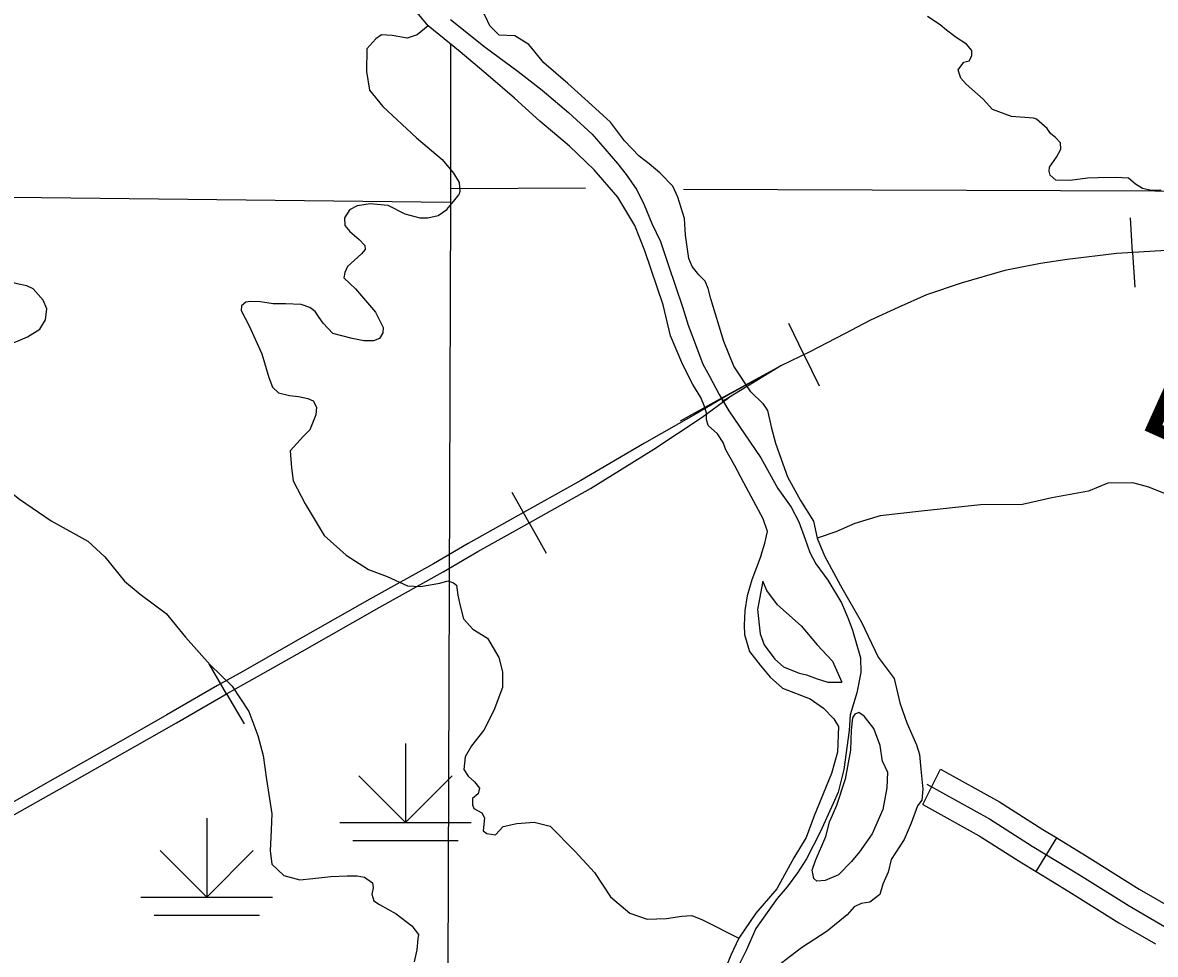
# Model space of a CAD drawing. Extents: x 8749 to 11879, y 13275 to 15339.
# Drawn here: x 10278.9 to 10364.9, y 13595.4 to 13666.1 of the extents above; entities that cross this region are included whole.
import ezdxf

# ---------------------------------------------------------------- set-up
doc = ezdxf.new("R2010")
doc.units = 0
for name, color, linetype in [('Level 15', 7, 'Continuous'), ('Level 2', 7, 'Continuous'), ('Level 32', 7, 'Continuous'), ('Level 35', 7, 'Continuous'), ('Level 4', 7, 'Continuous'), ('Level 40', 7, 'Continuous'), ('Level 44', 7, 'Continuous'), ('Level 46', 7, 'Continuous'), ('Level 5', 7, 'Continuous'), ('Level 9', 7, 'Continuous')]:
    doc.layers.add(name, color=color, linetype=linetype)

msp = doc.modelspace()

# ---------------------------------------------------------------- linework, layer by layer
at = {"layer": 'Level 15'}
msp.add_lwpolyline([(10277.838, 13605.756), (10282.052, 13608.14), (10287.379, 13611.155), (10290.543, 13612.949), (10294.388, 13615.184), (10296.28, 13616.24), (10300.111, 13618.414), (10305.94, 13621.716), (10310.792, 13624.434), (10313.433, 13625.975), (10316.963, 13627.942), (10321.994, 13630.756), (10326.8, 13633.756), (10330.46, 13636.168), (10332.478, 13637.656)], dxfattribs=at)
at = {"layer": 'Level 2'}
msp.add_lwpolyline([(10311.352, 13666.394), (10313.989, 13664.282), (10316.5, 13662.428), (10318.31, 13661.026), (10320.323, 13659.33), (10322.11, 13657.679), (10324.033, 13655.44), (10324.689, 13654.604), (10325.504, 13653.45), (10326.069, 13652.297), (10326.657, 13650.895), (10327.313, 13649.516), (10327.924, 13647.706), (10328.987, 13644.563), (10329.417, 13643.161), (10329.96, 13641.691), (10330.525, 13640.199), (10331.023, 13639.294), (10331.77, 13637.892), (10332.493, 13636.648), (10334.936, 13633.098), (10336.226, 13630.746), (10337.221, 13629.344), (10337.809, 13628.236), (10338.284, 13626.902), (10338.646, 13625.907), (10339.099, 13625.047), (10340.026, 13623.804), (10341.044, 13622.062), (10341.564, 13620.886), (10341.881, 13620.005), (10342.492, 13617.901), (10342.537, 13616.793), (10342.22, 13615.233), (10341.723, 13613.56), (10341.632, 13612.384), (10341.225, 13609.421), (10340.795, 13607.703), (10340.433, 13606.821), (10339.438, 13604.65), (10338.397, 13602.614), (10337.719, 13601.552), (10336.927, 13600.489), (10336.181, 13599.607), (10335.412, 13598.544), (10334.552, 13597.345), (10333.805, 13595.672), (10333.33, 13594.7)], dxfattribs=at)
msp.add_lwpolyline([(10311.352, 13666.394), (10313.989, 13664.282), (10316.5, 13662.428), (10318.31, 13661.026), (10320.323, 13659.33), (10322.11, 13657.679), (10324.033, 13655.44), (10324.689, 13654.604), (10325.504, 13653.45), (10326.069, 13652.297), (10326.657, 13650.895), (10327.313, 13649.516), (10327.924, 13647.706), (10328.987, 13644.563), (10329.417, 13643.161), (10329.96, 13641.691), (10330.525, 13640.199), (10331.023, 13639.294), (10331.77, 13637.892), (10332.493, 13636.648), (10334.936, 13633.098), (10336.226, 13630.746), (10337.221, 13629.344), (10337.809, 13628.236), (10338.284, 13626.902), (10338.646, 13625.907), (10339.099, 13625.047), (10340.026, 13623.804), (10341.044, 13622.062), (10341.564, 13620.886), (10341.881, 13620.005), (10342.492, 13617.901), (10342.537, 13616.793), (10342.22, 13615.233), (10341.723, 13613.56), (10341.632, 13612.384), (10341.225, 13609.421), (10340.795, 13607.703), (10340.433, 13606.821), (10339.438, 13604.65), (10338.397, 13602.614), (10337.719, 13601.552), (10336.927, 13600.489), (10336.181, 13599.607), (10335.412, 13598.544), (10334.552, 13597.345), (10333.805, 13595.672), (10333.33, 13594.7)], dxfattribs=at)
at = {"layer": 'Level 32'}
for p, q in [((10347.233, 13606.754), (10348.585, 13609.435)), ((10355.843, 13601.656), (10357.404, 13604.218))]:
    msp.add_line(p, q, dxfattribs=at)
for points in [[(10348.585, 13609.435), (10353.052, 13606.948), (10356.342, 13604.865), (10357.404, 13604.218)], [(10347.533, 13608.304), (10352.286, 13605.658)], [(10347.233, 13606.754), (10351.519, 13604.368), (10354.759, 13602.317), (10355.843, 13601.656)], [(10352.286, 13605.658), (10355.55, 13603.591), (10359.126, 13601.412), (10362.901, 13599.045), (10365.899, 13597.311), (10367.631, 13596.444), (10368.32, 13595.844), (10368.853, 13594.977), (10369.164, 13593.865), (10369.852, 13591.487), (10370.274, 13589.486)], [(10357.404, 13604.218), (10359.914, 13602.688), (10363.675, 13600.33), (10366.399, 13598.755)], [(10355.843, 13601.656), (10358.337, 13600.137), (10362.127, 13597.76), (10364.897, 13596.158)]]:
    msp.add_lwpolyline(points, dxfattribs=at)
at = {"layer": 'Level 35'}
for points in [[(10355.646, 13658.886), (10353.98, 13659.023), (10352.532, 13659.548), (10351.808, 13660.323), (10350.535, 13661.472), (10350.111, 13661.922), (10349.961, 13662.397), (10349.911, 13662.572), (10350.36, 13663.146), (10350.76, 13663.246), (10350.96, 13663.621), (10350.96, 13664.021), (10350.56, 13664.521), (10349.761, 13665.021), (10349.037, 13665.57), (10348.563, 13665.97), (10347.589, 13666.62)], [(10309.659, 13665.899), (10308.824, 13665.216), (10308.061, 13664.978), (10306.916, 13665.169), (10306.105, 13665.216), (10305.676, 13664.93), (10305.008, 13664.166), (10304.961, 13662.447), (10305.199, 13661.015), (10306.201, 13659.773), (10308.777, 13657.386), (10310.732, 13655.763), (10311.591, 13654.712), (10312.02, 13653.996), (10312.068, 13653.328), (10311.984, 13653.059)], [(10365.332, 13653.388), (10364.608, 13653.388), (10363.909, 13653.538), (10363.385, 13653.888), (10362.861, 13654.338), (10361.887, 13654.388), (10360.564, 13654.363), (10359.74, 13654.338), (10358.417, 13654.163), (10357.343, 13654.188), (10356.919, 13654.563), (10356.819, 13654.863), (10356.869, 13655.162), (10357.393, 13655.937), (10357.718, 13656.537), (10357.693, 13657.012), (10357.318, 13657.411), (10356.944, 13657.736), (10356.669, 13658.111), (10355.87, 13658.811), (10355.646, 13658.886)], [(10303.695, 13651.959), (10304.277, 13652.248), (10305.248, 13652.41), (10306.596, 13652.275), (10307.89, 13651.627), (10309.022, 13651.331), (10309.642, 13651.331), (10310.424, 13651.493), (10311.071, 13651.951), (10311.583, 13652.572), (10311.984, 13653.059)], [(10274.181, 13640.084), (10275.358, 13641.247), (10276.302, 13641.294), (10277.245, 13641.53), (10278.33, 13641.908), (10279.227, 13642.286), (10280.17, 13642.853), (10280.595, 13643.561), (10280.689, 13644.411), (10280.406, 13645.072), (10279.651, 13645.922), (10279.18, 13646.159), (10278.425, 13646.3), (10277.34, 13646.631), (10276.396, 13647.15), (10275.783, 13647.67), (10275.452, 13648.473), (10275.5, 13649.086), (10275.924, 13649.842), (10276.49, 13650.456), (10277.292, 13651.306), (10277.623, 13651.92), (10277.822, 13652.591)], [(10303.695, 13651.959), (10303.29, 13651.311), (10303.317, 13650.744), (10303.695, 13650.285), (10304.423, 13649.665), (10304.854, 13649.206), (10304.881, 13648.909), (10304.584, 13648.585), (10303.533, 13647.614), (10303.317, 13647.155), (10303.263, 13646.75), (10304.126, 13645.914), (10305.663, 13644.16), (10306.229, 13642.999), (10306.202, 13642.595), (10305.959, 13642.163), (10305.501, 13641.974), (10304.773, 13641.974), (10303.883, 13642.163), (10302.428, 13642.541)], [(10302.428, 13642.541), (10301.689, 13643.324), (10301.366, 13643.756), (10301.069, 13644.215), (10300.665, 13644.512), (10300.018, 13644.728), (10298.831, 13644.782), (10297.888, 13644.782), (10296.917, 13644.943), (10296.162, 13644.97), (10295.812, 13644.916), (10295.488, 13644.647), (10295.461, 13644.269), (10296.055, 13643.108), (10297.025, 13640.977), (10297.564, 13639.196), (10297.834, 13638.467)], [(10297.834, 13638.467), (10298.279, 13638.028), (10299.114, 13637.813), (10299.815, 13637.759), (10300.516, 13637.597), (10300.921, 13637.408), (10301.163, 13636.949), (10301.136, 13636.355), (10300.678, 13635.222), (10300.193, 13634.736)], [(10273.017, 13636.422), (10273.719, 13634.777), (10275.842, 13632.133), (10278.625, 13629.96), (10281.031, 13628.308), (10283.815, 13626.749), (10285.089, 13625.569), (10286.598, 13623.727), (10287.778, 13622.735), (10289.759, 13621.271), (10291.222, 13619.477), (10293.109, 13617.351), (10294.76, 13615.746), (10296.034, 13613.81)], [(10300.193, 13634.736), (10299.174, 13633.616), (10299.268, 13632.341), (10299.41, 13631.349), (10300.306, 13629.601), (10301.769, 13627.193), (10303.42, 13625.682), (10305.119, 13624.596), (10306.534, 13624.076), (10308.091, 13623.368), (10309.082, 13623.321), (10310.544, 13623.557), (10311.158, 13623.746), (10311.582, 13623.604), (10311.818, 13623.415), (10311.912, 13622.659), (10312.054, 13621.951), (10312.337, 13620.865), (10313.045, 13620.062), (10314.168, 13619.382), (10315.017, 13617.918), (10315.3, 13616.832), (10315.3, 13615.651), (10314.639, 13613.904), (10313.885, 13612.393), (10312.941, 13611.212), (10312.469, 13610.362), (10312.375, 13609.418), (10312.705, 13608.898), (10313.177, 13608.473), (10313.554, 13608.001), (10313.46, 13607.576), (10313.035, 13607.198), (10313.035, 13606.726), (10313.13, 13606.442), (10313.743, 13606.112), (10313.932, 13605.734), (10313.837, 13604.742), (10314.12, 13604.553), (10314.781, 13604.459), (10315.347, 13605.073), (10316.385, 13605.309), (10317.706, 13605.403), (10318.933, 13605.12), (10320.82, 13603.184), (10322.282, 13601.578), (10323.509, 13599.736), (10324.972, 13598.509), (10326.293, 13598.036), (10327.755, 13598.084), (10328.935, 13598.273), (10329.69, 13598.32), (10330.492, 13597.989)], [(10369.769, 13628.178), (10366.484, 13630.017), (10364.408, 13630.854), (10363.193, 13631.183), (10361.295, 13631.158), (10359.827, 13630.549), (10357.042, 13630.043)], [(10357.042, 13630.043), (10354.797, 13629.536), (10351.608, 13629.511), (10347.128, 13629.029), (10343.989, 13628.675), (10342.065, 13628.092), (10340.623, 13627.459)], [(10340.623, 13627.459), (10339.212, 13626.993)], [(10296.034, 13613.81), (10296.707, 13611.996), (10297.131, 13610.485), (10297.367, 13608.643), (10297.792, 13606.046), (10297.697, 13604.251), (10297.65, 13603.259), (10297.792, 13602.221), (10298.688, 13601.37), (10299.915, 13601.04), (10300.906, 13601.134), (10302.274, 13601.276), (10303.5, 13601.323), (10304.255, 13601.323), (10304.821, 13601.229), (10305.435, 13600.804), (10305.482, 13600.426), (10305.388, 13599.954), (10305.529, 13599.434), (10305.954, 13599.151), (10307.228, 13598.443), (10308.407, 13597.545), (10308.926, 13596.884), (10308.879, 13596.554), (10308.785, 13595.703), (10308.596, 13594.806)], [(10330.492, 13597.989), (10333.263, 13596.594)]]:
    msp.add_lwpolyline(points, dxfattribs=at)
at = {"layer": 'Level 4'}
msp.add_lwpolyline([(10311.354, 13664.52), (10311.366, 13653.528), (10311.362, 13652.487), (10311.105, 13579.528)], dxfattribs=at)
at = {"layer": 'Level 40'}
for p, q in [((10363.168, 13648.686), (10363.009, 13651.321)), ((10363.168, 13648.686), (10363.327, 13646.05)), ((10338.205, 13640.928), (10337.043, 13643.298)), ((10338.205, 13640.928), (10339.367, 13638.557)), ((10317.334, 13628.149), (10316.045, 13630.454)), ((10317.334, 13628.149), (10318.622, 13625.845)), ((10294.35, 13615.162), (10293.023, 13617.444)), ((10294.35, 13615.162), (10295.677, 13612.879))]:
    msp.add_line(p, q, dxfattribs=at)
for points in [[(10365.723, 13648.84), (10361.984, 13648.614), (10358.2, 13648.163), (10356.173, 13647.848), (10353.47, 13647.307), (10350.137, 13646.36), (10347.524, 13645.458), (10345.362, 13644.511), (10343.258, 13643.542), (10341.276, 13642.505), (10338.663, 13641.152), (10336.456, 13640.07), (10331.816, 13637.545), (10328.798, 13635.877)], [(10365.723, 13648.84), (10361.984, 13648.614), (10358.2, 13648.163), (10356.173, 13647.848), (10353.47, 13647.307), (10350.137, 13646.36), (10347.524, 13645.458), (10345.362, 13644.511), (10343.258, 13643.542), (10341.276, 13642.505), (10338.663, 13641.152), (10336.456, 13640.07), (10332.478, 13637.656)], [(10277.838, 13605.756), (10282.052, 13608.14), (10287.379, 13611.155), (10290.543, 13612.949), (10294.388, 13615.184), (10296.28, 13616.24), (10300.111, 13618.414), (10305.94, 13621.716), (10310.792, 13624.434), (10313.433, 13625.975), (10316.963, 13627.942), (10321.994, 13630.756), (10326.8, 13633.756), (10330.46, 13636.168), (10332.478, 13637.656)], [(10332.478, 13637.656), (10331.977, 13637.374)]]:
    msp.add_lwpolyline(points, dxfattribs=at)
at = {"layer": 'Level 44'}
for p, q in [((10307.935, 13611.385), (10307.935, 13605.385)), ((10307.935, 13605.385), (10304.4, 13608.92)), ((10307.935, 13605.385), (10311.471, 13608.92)), ((10292.838, 13605.718), (10292.838, 13599.718)), ((10302.935, 13605.385), (10312.935, 13605.385)), ((10303.935, 13604.021), (10311.935, 13604.021)), ((10292.838, 13599.718), (10289.302, 13603.253)), ((10292.838, 13599.718), (10296.374, 13603.253)), ((10287.838, 13599.718), (10297.838, 13599.718)), ((10288.838, 13598.354), (10296.838, 13598.354))]:
    msp.add_line(p, q, dxfattribs=at)
at = {"layer": 'Level 46'}
msp.add_lwpolyline([(10334.95, 13639.234), (10332.416, 13637.837), (10329.955, 13636.404), (10326.099, 13634.199), (10321.258, 13631.369), (10316.263, 13628.576), (10312.701, 13626.591), (10310.056, 13625.047), (10305.227, 13622.343), (10299.387, 13619.035), (10295.567, 13616.866), (10293.658, 13615.801), (10289.801, 13613.559), (10286.657, 13611.776), (10281.332, 13608.763), (10277.109, 13606.374), (10272.297, 13603.617), (10270.204, 13602.441), (10265.521, 13599.85), (10260.526, 13597.02), (10254.907, 13593.639), (10248.344, 13590.048), (10242.541, 13586.74), (10236.665, 13583.396)], dxfattribs=at)
at = {"layer": 'Level 5'}
msp.add_line((10321.597, 13653.57), (10311.366, 13653.528), dxfattribs=at)
for points in [[(10311.362, 13652.487), (10209.28, 13653.656)], [(10329.047, 13653.504), (10422.159, 13653.156)]]:
    msp.add_lwpolyline(points, dxfattribs=at)
at = {"layer": 'Level 9'}
for points in [[(10315.043, 13665.197), (10314.342, 13665.899), (10314.012, 13666.609), (10313.633, 13667.343), (10312.949, 13668.078), (10312.342, 13668.762), (10312.032, 13669.376), (10311.88, 13669.832), (10311.76, 13669.991), (10311.102, 13670.472), (10310.165, 13670.624), (10309.659, 13670.763), (10309.178, 13671.194), (10308.697, 13671.98)], [(10315.043, 13665.197), (10314.342, 13665.899), (10314.012, 13666.609), (10313.633, 13667.343), (10312.949, 13668.078), (10312.342, 13668.762), (10312.032, 13669.376), (10311.88, 13669.832), (10311.76, 13669.991), (10311.102, 13670.472), (10310.165, 13670.624), (10309.659, 13670.763), (10309.178, 13671.194), (10308.697, 13671.98)], [(10316.207, 13660.409), (10314.215, 13662.124), (10312.089, 13663.923), (10309.659, 13665.899), (10307.862, 13668.103), (10306.394, 13670.029)], [(10316.207, 13660.409), (10314.215, 13662.124), (10312.089, 13663.923), (10309.659, 13665.899), (10307.862, 13668.103), (10306.394, 13670.029)], [(10329.141, 13651.263), (10328.635, 13652.885), (10328.255, 13653.721), (10327.268, 13654.734), (10326.458, 13655.418), (10325.674, 13656.001), (10324.56, 13657.166), (10323.497, 13658.585), (10321.801, 13660.13), (10320.257, 13661.524), (10318.434, 13663.095), (10317.295, 13664.488), (10316.232, 13665.147), (10315.043, 13665.197)], [(10329.141, 13651.263), (10328.635, 13652.885), (10328.255, 13653.721), (10327.268, 13654.734), (10326.458, 13655.418), (10325.674, 13656.001), (10324.56, 13657.166), (10323.497, 13658.585), (10321.801, 13660.13), (10320.257, 13661.524), (10318.434, 13663.095), (10317.295, 13664.488), (10316.232, 13665.147), (10315.043, 13665.197)], [(10326.104, 13648.801), (10325.344, 13650.731), (10324.054, 13652.885), (10322.256, 13654.962), (10320.383, 13656.761), (10318.131, 13658.661), (10316.207, 13660.409)], [(10326.104, 13648.801), (10325.344, 13650.731), (10324.054, 13652.885), (10322.256, 13654.962), (10320.383, 13656.761), (10318.131, 13658.661), (10316.207, 13660.409)], [(10334.173, 13638.099), (10332.887, 13640.06), (10332.128, 13641.935), (10331.141, 13645.178), (10330.94, 13645.95), (10330.687, 13646.507), (10330.22, 13646.995), (10329.714, 13647.628), (10329.47, 13648.218), (10329.217, 13649.991), (10329.141, 13651.263)], [(10334.173, 13638.099), (10332.887, 13640.06), (10332.128, 13641.935), (10331.141, 13645.178), (10330.94, 13645.95), (10330.687, 13646.507), (10330.22, 13646.995), (10329.714, 13647.628), (10329.47, 13648.218), (10329.217, 13649.991), (10329.141, 13651.263)], [(10329.015, 13640.161), (10328.078, 13642.366), (10327.521, 13644.722), (10326.104, 13648.801)], [(10329.015, 13640.161), (10328.078, 13642.366), (10327.521, 13644.722), (10326.104, 13648.801)], [(10334.945, 13625.701), (10335.236, 13626.597), (10335.439, 13627.484), (10335.11, 13628.447), (10334.376, 13629.815), (10333.642, 13631.183), (10332.933, 13632.526), (10332.275, 13633.691), (10332.072, 13634.248), (10331.642, 13634.907), (10330.933, 13635.54), (10330.807, 13635.996), (10330.807, 13636.503), (10330.655, 13636.985), (10330.377, 13637.669), (10329.774, 13638.667), (10329.015, 13640.161)], [(10334.945, 13625.701), (10335.236, 13626.597), (10335.439, 13627.484), (10335.11, 13628.447), (10334.376, 13629.815), (10333.642, 13631.183), (10332.933, 13632.526), (10332.275, 13633.691), (10332.072, 13634.248), (10331.642, 13634.907), (10330.933, 13635.54), (10330.807, 13635.996), (10330.807, 13636.503), (10330.655, 13636.985), (10330.377, 13637.669), (10329.774, 13638.667), (10329.015, 13640.161)], [(10334.173, 13638.099), (10335.085, 13637.213), (10335.439, 13636.681), (10335.717, 13635.439), (10336.046, 13634.198), (10336.477, 13632.982), (10336.958, 13631.639), (10337.945, 13629.84), (10338.932, 13628.269)], [(10334.173, 13638.099), (10335.085, 13637.213), (10335.439, 13636.681), (10335.717, 13635.439), (10336.046, 13634.198), (10336.477, 13632.982), (10336.958, 13631.639), (10337.945, 13629.84), (10338.932, 13628.269)], [(10338.932, 13628.269), (10339.212, 13626.993), (10339.769, 13625.65), (10340.984, 13623.396), (10342.578, 13620.609), (10343.844, 13617.949), (10345.059, 13616.327), (10345.489, 13614.478), (10346.021, 13612.947)], [(10338.932, 13628.269), (10339.212, 13626.993), (10339.769, 13625.65), (10340.984, 13623.396), (10342.578, 13620.609), (10343.844, 13617.949), (10345.059, 13616.327), (10345.489, 13614.478), (10346.021, 13612.947)], [(10334.945, 13625.701), (10334.251, 13623.809), (10333.896, 13622.593), (10333.719, 13621.503), (10333.668, 13620.388), (10333.694, 13619.679), (10334.073, 13618.387), (10334.883, 13617.348), (10335.643, 13616.436), (10336.579, 13615.6), (10338.68, 13614.782), (10339.693, 13614.072)], [(10334.945, 13625.701), (10334.251, 13623.809), (10333.896, 13622.593), (10333.719, 13621.503), (10333.668, 13620.388), (10333.694, 13619.679), (10334.073, 13618.387), (10334.883, 13617.348), (10335.643, 13616.436), (10336.579, 13615.6), (10338.68, 13614.782), (10339.693, 13614.072)], [(10335.075, 13623.731), (10334.681, 13621.579), (10334.883, 13619.73), (10335.187, 13618.894), (10335.997, 13617.804), (10336.662, 13617.199), (10337.845, 13616.733), (10338.402, 13616.606), (10339.212, 13616.309), (10340.022, 13616.049), (10341.075, 13616.058)], [(10335.075, 13623.731), (10334.681, 13621.579), (10334.883, 13619.73), (10335.187, 13618.894), (10335.997, 13617.804), (10336.662, 13617.199), (10337.845, 13616.733), (10338.402, 13616.606), (10339.212, 13616.309), (10340.022, 13616.049), (10341.075, 13616.058)], [(10336.198, 13621.91), (10335.388, 13623), (10335.075, 13623.731)], [(10336.198, 13621.91), (10335.388, 13623), (10335.075, 13623.731)], [(10336.198, 13621.91), (10337.997, 13620.33), (10339.212, 13618.886), (10340.376, 13617.645), (10341.075, 13616.058)], [(10336.198, 13621.91), (10337.997, 13620.33), (10339.212, 13618.886), (10340.376, 13617.645), (10341.075, 13616.058)], [(10339.693, 13614.072), (10340.477, 13613.251), (10340.832, 13612.669), (10340.756, 13610.718), (10340.3, 13609.097), (10338.984, 13605.904), (10338.376, 13604.258), (10337.44, 13602.712)], [(10339.693, 13614.072), (10340.477, 13613.251), (10340.832, 13612.669), (10340.756, 13610.718), (10340.3, 13609.097), (10338.984, 13605.904), (10338.376, 13604.258), (10337.44, 13602.712)], [(10342.773, 13613.476), (10342.376, 13613.733), (10342.072, 13613.606), (10341.895, 13613.327), (10341.794, 13612.39), (10341.743, 13610.87), (10341.338, 13608.666), (10340.68, 13606.69), (10340.171, 13605.525)], [(10342.773, 13613.476), (10342.376, 13613.733), (10342.072, 13613.606), (10341.895, 13613.327), (10341.794, 13612.39), (10341.743, 13610.87), (10341.338, 13608.666), (10340.68, 13606.69), (10340.171, 13605.525)], [(10344.173, 13610.009), (10343.996, 13611.225), (10343.515, 13612.517), (10342.773, 13613.476)], [(10344.173, 13610.009), (10343.996, 13611.225), (10343.515, 13612.517), (10342.773, 13613.476)], [(10346.021, 13612.947), (10346.755, 13611.275), (10346.983, 13610.541), (10347.084, 13609.426), (10347.236, 13607.906), (10347.16, 13607.07), (10346.831, 13606.664), (10346.35, 13605.347), (10345.818, 13604.106), (10344.831, 13602.585), (10344.603, 13601.623), (10344.198, 13600.711), (10343.97, 13599.925), (10343.211, 13599.343), (10342.553, 13599.241), (10342.021, 13598.988), (10341.49, 13598.38)], [(10346.021, 13612.947), (10346.755, 13611.275), (10346.983, 13610.541), (10347.084, 13609.426), (10347.236, 13607.906), (10347.16, 13607.07), (10346.831, 13606.664), (10346.35, 13605.347), (10345.818, 13604.106), (10344.831, 13602.585), (10344.603, 13601.623), (10344.198, 13600.711), (10343.97, 13599.925), (10343.211, 13599.343), (10342.553, 13599.241), (10342.021, 13598.988), (10341.49, 13598.38)], [(10344.173, 13610.009), (10344.553, 13609.198), (10344.502, 13608.032), (10344.198, 13606.386), (10343.388, 13604.536), (10342.426, 13603.168), (10341.819, 13602.433), (10340.832, 13601.42), (10339.819, 13600.989), (10339.186, 13600.939), (10338.959, 13601.141), (10338.832, 13601.775), (10339.085, 13602.509), (10339.87, 13604.334), (10340.171, 13605.525)], [(10344.173, 13610.009), (10344.553, 13609.198), (10344.502, 13608.032), (10344.198, 13606.386), (10343.388, 13604.536), (10342.426, 13603.168), (10341.819, 13602.433), (10340.832, 13601.42), (10339.819, 13600.989), (10339.186, 13600.939), (10338.959, 13601.141), (10338.832, 13601.775), (10339.085, 13602.509), (10339.87, 13604.334), (10340.171, 13605.525)], [(10337.44, 13602.712), (10336.149, 13600.343), (10334.554, 13598.494), (10333.263, 13596.594), (10332.656, 13595.302), (10331.947, 13593.528), (10331.618, 13592.388), (10331.39, 13591.197), (10331.314, 13589.424)], [(10337.44, 13602.712), (10336.149, 13600.343), (10334.554, 13598.494), (10333.263, 13596.594), (10332.656, 13595.302), (10331.947, 13593.528), (10331.618, 13592.388), (10331.39, 13591.197), (10331.314, 13589.424)], [(10341.49, 13598.38), (10339.971, 13597.126), (10338.022, 13595.859), (10336.731, 13594.871), (10335.466, 13593.858), (10334.58, 13592.717), (10334.175, 13591.983), (10334.099, 13591.273), (10334.099, 13590.311), (10333.972, 13589.551), (10334.073, 13589.044), (10334.225, 13588.284)], [(10341.49, 13598.38), (10339.971, 13597.126), (10338.022, 13595.859), (10336.731, 13594.871), (10335.466, 13593.858), (10334.58, 13592.717), (10334.175, 13591.983), (10334.099, 13591.273), (10334.099, 13590.311), (10333.972, 13589.551), (10334.073, 13589.044), (10334.225, 13588.284)]]:
    msp.add_lwpolyline(points, dxfattribs=at)

# ---------------------------------------------------------------- texts
at = {"layer": 'Level 35'}
msp.add_text('Lick', height=8.448, rotation=335.75224, dxfattribs=at).set_placement((10363.238, 13635.543))

doc.saveas('drawing.dxf')
